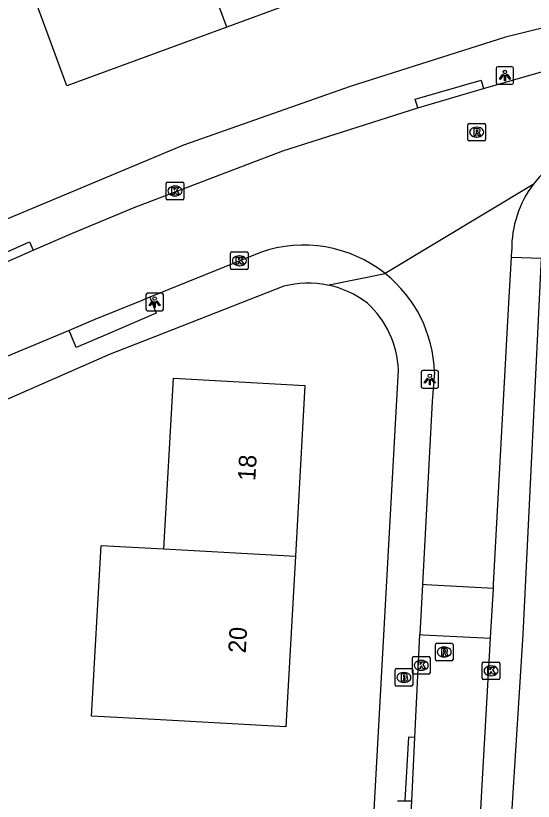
# Model space of a CAD drawing. Extents: x 163010 to 163853, y 382793 to 383982.
# Drawn here: x 163706.58 to 163736.07, y 383656.97 to 383701.77 of the extents above; entities that cross this region are included whole.
import ezdxf

# ---------------------------------------------------------------- set-up
doc = ezdxf.new("R2010")
doc.units = 0
for name, color, linetype in [('IMGEO_Brandkraan', 7, 'Continuous'), ('IMGEO_Kolk', 7, 'Continuous'), ('IMGEO_Lichtpunt', 7, 'Continuous'), ('IMGEO_Pand', 7, 'Continuous'), ('IMGEO_Pand_nummerreeks', 7, 'Continuous'), ('IMGEO_Rijbaan_lokaal_gesloten', 7, 'Continuous'), ('IMGEO_Rijbaan_lokaal_open', 7, 'Continuous'), ('IMGEO_Rioolput', 7, 'Continuous'), ('IMGEO_Voetpad_open', 7, 'Continuous')]:
    doc.layers.add(name, color=color, linetype=linetype)

msp = doc.modelspace()

# ---------------------------------------------------------------- linework, layer by layer
at = {"layer": 'IMGEO_Brandkraan'}
for p, q in [((163728.278, 383664.535), (163729.13, 383664.535)), ((163728.203, 383663.609), (163728.203, 383664.461)), ((163728.691, 383664.315), (163728.716, 383664.315)), ((163729.204, 383664.461), (163729.204, 383663.609)), ((163728.714, 383663.755), (163728.689, 383663.755)), ((163729.13, 383663.535), (163728.278, 383663.535))]:
    msp.add_line(p, q, dxfattribs=at)
for points in [[(163728.278, 383664.535), (163729.13, 383664.535)], [(163728.203, 383663.609), (163728.203, 383664.461)], [(163728.551, 383664.235), (163728.551, 383663.835), (163728.764, 383663.835)], [(163728.782, 383664.235), (163728.551, 383664.235)], [(163728.73, 383664.154), (163728.676, 383664.154), (163728.676, 383664.078)], [(163728.676, 383664.078), (163728.729, 383664.078)], [(163729.204, 383664.461), (163729.204, 383663.609)], [(163728.738, 383664.002), (163728.676, 383664.002), (163728.676, 383663.921)], [(163728.676, 383663.921), (163728.738, 383663.921)], [(163729.13, 383663.535), (163728.278, 383663.535)]]:
    msp.add_lwpolyline(points, dxfattribs=at)
for centre, radius, start, end in [((163728.28, 383664.459), 0.0765, 91.552, 178.448), ((163728.28, 383664.459), 0.0765, 91.552, 178.448), ((163729.128, 383664.459), 0.0765, 1.552, 88.448), ((163729.128, 383664.459), 0.0765, 1.552, 88.448), ((163728.731, 383664.116), 0.0379, 267.8285, 90.9355), ((163728.786, 383664.09), 0.145, 59.4692, 91.5367), ((163728.811, 383664.137), 0.0922, 285.5137, 58.1501), ((163728.816, 383663.945), 0.105, 301.3115, 78.989), ((163728.28, 383663.611), 0.0765, 181.552, 268.448), ((163728.28, 383663.611), 0.0765, 181.552, 268.448), ((163728.739, 383663.961), 0.0404, 269.8759, 90.5077), ((163728.77, 383664.086), 0.251, 268.6676, 293.5347), ((163729.128, 383663.611), 0.0765, 271.552, 358.448), ((163729.128, 383663.611), 0.0765, 271.552, 358.448)]:
    msp.add_arc(centre, radius, start, end, dxfattribs=at)
for centre, major_axis, ratio, start_param, end_param in [((163728.69, 383664.035), (-0.387, 0.002), 0.722429, 4.712389, 7.853982), ((163728.715, 383664.035), (-0.39, 0.002), 0.717154, 1.570796, 4.712389)]:
    msp.add_ellipse(centre, major_axis=major_axis, ratio=ratio, start_param=start_param, end_param=end_param, dxfattribs=at)
at = {"layer": 'IMGEO_Kolk'}
for p, q in [((163715.235, 383692.276), (163716.087, 383692.276)), ((163715.16, 383691.35), (163715.16, 383692.202)), ((163715.648, 383692.056), (163715.673, 383692.056)), ((163716.161, 383692.202), (163716.161, 383691.35)), ((163715.671, 383691.496), (163715.646, 383691.496)), ((163716.087, 383691.276), (163715.235, 383691.276)), ((163718.827, 383687.369), (163718.827, 383688.221)), ((163718.902, 383688.295), (163719.754, 383688.295)), ((163719.828, 383688.221), (163719.828, 383687.369)), ((163719.315, 383688.075), (163719.34, 383688.075)), ((163719.338, 383687.515), (163719.313, 383687.515)), ((163719.754, 383687.295), (163718.902, 383687.295)), ((163729.191, 383664.298), (163729.191, 383665.15)), ((163729.266, 383665.224), (163730.118, 383665.224)), ((163729.679, 383665.004), (163729.704, 383665.004)), ((163730.192, 383665.15), (163730.192, 383664.298)), ((163733.242, 383664.912), (163734.094, 383664.912)), ((163733.167, 383663.986), (163733.167, 383664.838)), ((163733.655, 383664.692), (163733.68, 383664.692)), ((163734.168, 383664.838), (163734.168, 383663.986)), ((163730.118, 383664.224), (163729.266, 383664.224)), ((163729.702, 383664.444), (163729.677, 383664.444)), ((163733.678, 383664.132), (163733.653, 383664.132)), ((163734.094, 383663.912), (163733.242, 383663.912))]:
    msp.add_line(p, q, dxfattribs=at)
for points in [[(163715.235, 383692.276), (163716.087, 383692.276)], [(163715.16, 383691.35), (163715.16, 383692.202)], [(163715.481, 383691.976), (163715.604, 383691.976), (163715.604, 383691.825), (163715.734, 383691.976), (163715.898, 383691.976), (163715.752, 383691.825), (163715.905, 383691.576), (163715.753, 383691.576), (163715.668, 383691.74), (163715.604, 383691.673), (163715.604, 383691.576), (163715.481, 383691.576), (163715.481, 383691.976)], [(163716.161, 383692.202), (163716.161, 383691.35)], [(163716.087, 383691.276), (163715.235, 383691.276)], [(163718.827, 383687.369), (163718.827, 383688.221)], [(163718.902, 383688.295), (163719.754, 383688.295)], [(163719.828, 383688.221), (163719.828, 383687.369)], [(163719.148, 383687.995), (163719.271, 383687.995), (163719.271, 383687.844), (163719.401, 383687.995), (163719.565, 383687.995), (163719.419, 383687.844), (163719.572, 383687.595), (163719.42, 383687.595), (163719.335, 383687.759), (163719.271, 383687.692), (163719.271, 383687.595), (163719.148, 383687.595), (163719.148, 383687.995)], [(163719.754, 383687.295), (163718.902, 383687.295)], [(163729.191, 383664.298), (163729.191, 383665.15)], [(163729.266, 383665.224), (163730.118, 383665.224)], [(163729.512, 383664.924), (163729.635, 383664.924), (163729.635, 383664.773), (163729.765, 383664.924), (163729.929, 383664.924), (163729.783, 383664.773), (163729.936, 383664.524), (163729.784, 383664.524), (163729.699, 383664.688), (163729.635, 383664.621), (163729.635, 383664.524), (163729.512, 383664.524), (163729.512, 383664.924)], [(163730.192, 383665.15), (163730.192, 383664.298)], [(163733.242, 383664.912), (163734.094, 383664.912)], [(163733.167, 383663.986), (163733.167, 383664.838)], [(163733.488, 383664.612), (163733.611, 383664.612), (163733.611, 383664.461), (163733.741, 383664.612), (163733.905, 383664.612), (163733.759, 383664.461), (163733.912, 383664.212), (163733.76, 383664.212), (163733.675, 383664.376), (163733.611, 383664.309), (163733.611, 383664.212), (163733.488, 383664.212), (163733.488, 383664.612)], [(163734.168, 383664.838), (163734.168, 383663.986)], [(163730.118, 383664.224), (163729.266, 383664.224)], [(163734.094, 383663.912), (163733.242, 383663.912)]]:
    msp.add_lwpolyline(points, dxfattribs=at)
for centre, start, end in [((163715.237, 383692.2), 91.552, 178.448), ((163715.237, 383692.2), 91.552, 178.448), ((163716.085, 383692.2), 1.552, 88.448), ((163716.085, 383692.2), 1.552, 88.448), ((163715.237, 383691.352), 181.552, 268.448), ((163715.237, 383691.352), 181.552, 268.448), ((163716.085, 383691.352), 271.552, 358.448), ((163716.085, 383691.352), 271.552, 358.448), ((163718.904, 383688.219), 91.552, 178.448), ((163718.904, 383688.219), 91.552, 178.448), ((163719.752, 383688.219), 1.552, 88.448), ((163719.752, 383688.219), 1.552, 88.448), ((163718.904, 383687.371), 181.552, 268.448), ((163718.904, 383687.371), 181.552, 268.448), ((163719.752, 383687.371), 271.552, 358.448), ((163719.752, 383687.371), 271.552, 358.448), ((163729.268, 383665.148), 91.552, 178.448), ((163729.268, 383665.148), 91.552, 178.448), ((163730.116, 383665.148), 1.552, 88.448), ((163730.116, 383665.148), 1.552, 88.448), ((163733.244, 383664.836), 91.552, 178.448), ((163733.244, 383664.836), 91.552, 178.448), ((163734.092, 383664.836), 1.552, 88.448), ((163734.092, 383664.836), 1.552, 88.448), ((163729.268, 383664.3), 181.552, 268.448), ((163729.268, 383664.3), 181.552, 268.448), ((163730.116, 383664.3), 271.552, 358.448), ((163730.116, 383664.3), 271.552, 358.448), ((163733.244, 383663.988), 181.552, 268.448), ((163733.244, 383663.988), 181.552, 268.448), ((163734.092, 383663.988), 271.552, 358.448), ((163734.092, 383663.988), 271.552, 358.448)]:
    msp.add_arc(centre, 0.0765, start, end, dxfattribs=at)
for centre, major_axis, ratio, start_param, end_param in [((163715.647, 383691.776), (-0.387, 0.002), 0.722429, 4.712389, 7.853982), ((163715.672, 383691.776), (-0.39, 0.002), 0.717154, 1.570796, 4.712389), ((163719.314, 383687.795), (-0.387, 0.002), 0.722429, 4.712389, 7.853982), ((163719.339, 383687.795), (-0.39, 0.002), 0.717154, 1.570796, 4.712389), ((163729.678, 383664.724), (-0.387, 0.002), 0.722429, 4.712389, 7.853982), ((163729.703, 383664.724), (-0.39, 0.002), 0.717154, 1.570796, 4.712389), ((163733.654, 383664.412), (-0.387, 0.002), 0.722429, 4.712389, 7.853982), ((163733.679, 383664.412), (-0.39, 0.002), 0.717154, 1.570796, 4.712389)]:
    msp.add_ellipse(centre, major_axis=major_axis, ratio=ratio, start_param=start_param, end_param=end_param, dxfattribs=at)
at = {"layer": 'IMGEO_Lichtpunt'}
for p, q in [((163733.959, 383698.764), (163733.959, 383697.957)), ((163733.959, 383698.764), (163733.959, 383697.957)), ((163734.861, 383698.859), (163734.053, 383698.859)), ((163734.861, 383698.859), (163734.053, 383698.859)), ((163734.955, 383697.957), (163734.955, 383698.764)), ((163734.955, 383697.957), (163734.955, 383698.764)), ((163734.053, 383697.863), (163734.861, 383697.863)), ((163734.053, 383697.863), (163734.861, 383697.863)), ((163714, 383685.844), (163714, 383685.037)), ((163714, 383685.844), (163714, 383685.037)), ((163714.902, 383685.939), (163714.094, 383685.939)), ((163714.902, 383685.939), (163714.094, 383685.939)), ((163714.996, 383685.037), (163714.996, 383685.844)), ((163714.996, 383685.037), (163714.996, 383685.844)), ((163714.094, 383684.943), (163714.902, 383684.943)), ((163714.094, 383684.943), (163714.902, 383684.943)), ((163730.58, 383681.53), (163729.772, 383681.53)), ((163730.58, 383681.53), (163729.772, 383681.53)), ((163729.678, 383681.435), (163729.678, 383680.628)), ((163729.678, 383681.435), (163729.678, 383680.628)), ((163730.674, 383680.628), (163730.674, 383681.435)), ((163730.674, 383680.628), (163730.674, 383681.435)), ((163729.772, 383680.534), (163730.58, 383680.534)), ((163729.772, 383680.534), (163730.58, 383680.534)), ((163729.149, 383656.972), (163728.341, 383656.972)), ((163729.149, 383656.972), (163728.341, 383656.972))]:
    msp.add_line(p, q, dxfattribs=at)
for points in [[(163734.333, 383698.428), (163734.372, 383698.4), (163734.184, 383698.138), (163734.146, 383698.165), (163734.333, 383698.428)], [(163734.435, 383698.38), (163734.482, 383698.38), (163734.482, 383698.058), (163734.435, 383698.058), (163734.435, 383698.38)], [(163734.545, 383698.4), (163734.583, 383698.427), (163734.77, 383698.165), (163734.731, 383698.137), (163734.545, 383698.4)], [(163714.374, 383685.508), (163714.413, 383685.48), (163714.225, 383685.218), (163714.187, 383685.245), (163714.374, 383685.508)], [(163714.476, 383685.46), (163714.523, 383685.46), (163714.523, 383685.138), (163714.476, 383685.138), (163714.476, 383685.46)], [(163714.586, 383685.48), (163714.624, 383685.507), (163714.811, 383685.245), (163714.772, 383685.217), (163714.586, 383685.48)], [(163730.052, 383681.099), (163730.091, 383681.071), (163729.903, 383680.809), (163729.865, 383680.836), (163730.052, 383681.099)], [(163730.154, 383681.051), (163730.201, 383681.051), (163730.201, 383680.729), (163730.154, 383680.729), (163730.154, 383681.051)], [(163730.264, 383681.071), (163730.302, 383681.098), (163730.489, 383680.836), (163730.45, 383680.808), (163730.264, 383681.071)]]:
    msp.add_lwpolyline(points, dxfattribs=at)
for centre in [(163734.458, 383698.562), (163714.499, 383685.642), (163730.177, 383681.233)]:
    msp.add_circle(centre, 0.0994, dxfattribs=at)
for centre, start, end in [((163734.053, 383698.764), 90, 180), ((163734.053, 383698.764), 90, 180), ((163734.861, 383698.764), 0, 90), ((163734.861, 383698.764), 0, 90), ((163734.053, 383697.957), 180, 270), ((163734.053, 383697.957), 180, 270), ((163734.861, 383697.957), 270, 0), ((163734.861, 383697.957), 270, 360), ((163714.094, 383685.844), 90, 180), ((163714.094, 383685.844), 90, 180), ((163714.902, 383685.844), 0, 90), ((163714.902, 383685.844), 0, 90), ((163714.094, 383685.037), 180, 270), ((163714.094, 383685.037), 180, 270), ((163714.902, 383685.037), 270, 0), ((163714.902, 383685.037), 270, 360), ((163729.772, 383681.435), 90, 180), ((163729.772, 383681.435), 90, 180), ((163730.58, 383681.435), 0, 90), ((163730.58, 383681.435), 0, 90), ((163729.772, 383680.628), 180, 270), ((163729.772, 383680.628), 180, 270), ((163730.58, 383680.628), 270, 0), ((163730.58, 383680.628), 270, 360)]:
    msp.add_arc(centre, 0.0946, start, end, dxfattribs=at)
at = {"layer": 'IMGEO_Pand'}
for points in [[(163716.009, 383708.177), (163725.119, 383711.534), (163725.99, 383709.17), (163727.719, 383704.478), (163718.608, 383701.121)], [(163718.608, 383701.121), (163709.497, 383697.764), (163707.768, 383702.456), (163706.897, 383704.82), (163716.009, 383708.177)], [(163718.608, 383701.121), (163716.009, 383708.177)], [(163715.032, 383671.36), (163715.57, 383681.091), (163723.057, 383680.678), (163722.52, 383670.95)], [(163722.52, 383670.95), (163721.982, 383661.221), (163714.495, 383661.634), (163710.906, 383661.832), (163711.443, 383671.557), (163715.032, 383671.36)], [(163715.032, 383671.36), (163722.52, 383670.95)]]:
    msp.add_lwpolyline(points, dxfattribs=at)
at = {"layer": 'IMGEO_Rijbaan_lokaal_gesloten'}
for points in [[(163733.24, 383697.62), (163736.8, 383698.643)], [(163729.489, 383696.524), (163733.24, 383697.62)], [(163707.584, 383688.394), (163709.82, 383689.369), (163713.328, 383690.841), (163721.812, 383694.062), (163729.489, 383696.524)], [(163736.074, 383692.151), (163727.639, 383687.061)], [(163704.115, 383686.875), (163707.584, 383688.394)], [(163720.526, 383688.268), (163714.221, 383685.711)], [(163734.826, 383688.005), (163734.847, 383688.399)], [(163733.803, 383669.109), (163733.816, 383669.344), (163734.666, 383685.045), (163734.826, 383688.005)], [(163714.221, 383685.711), (163713.724, 383685.51), (163711.094, 383684.443), (163709.621, 383683.828)], [(163709.621, 383683.828), (163702.604, 383680.899)], [(163730.44, 383681.443), (163730.318, 383679.771), (163729.756, 383669.327)], [(163729.324, 383660.608), (163729.615, 383666.481)], [(163732.231, 383640.139), (163733.141, 383657.562), (163733.641, 383666.282)], [(163729.145, 383656.987), (163729.324, 383660.608)], [(163728.163, 383638.537), (163728.163, 383640.542), (163729.145, 383656.987)]]:
    msp.add_lwpolyline(points, dxfattribs=at)
for centre, radius, start, end in [((163740.902, 383688.496), 6.055, 102.6549, 142.8702), ((163740.898, 383688.497), 6.051, 142.8547, 180.9272), ((163722.992, 383681.238), 7.45, 51.4095, 109.329), ((163722.99, 383681.236), 7.453, 1.5926, 51.4069)]:
    msp.add_arc(centre, radius, start, end, dxfattribs=at)
at = {"layer": 'IMGEO_Rijbaan_lokaal_open'}
for points in [[(163729.756, 383669.327), (163729.615, 383666.481)], [(163733.803, 383669.109), (163729.96, 383669.316), (163729.756, 383669.327)], [(163733.641, 383666.282), (163733.66, 383666.608), (163733.803, 383669.109)], [(163729.615, 383666.481), (163729.797, 383666.472), (163733.641, 383666.282)]]:
    msp.add_lwpolyline(points, dxfattribs=at)
at = {"layer": 'IMGEO_Rioolput'}
for p, q in [((163732.35, 383694.703), (163732.35, 383695.555)), ((163732.425, 383695.629), (163733.277, 383695.629)), ((163732.838, 383695.409), (163732.863, 383695.409)), ((163733.351, 383695.555), (163733.351, 383694.703)), ((163733.277, 383694.629), (163732.425, 383694.629)), ((163732.861, 383694.849), (163732.836, 383694.849)), ((163730.5, 383665.056), (163730.5, 383665.908)), ((163730.575, 383665.982), (163731.427, 383665.982)), ((163731.501, 383665.908), (163731.501, 383665.056)), ((163730.988, 383665.762), (163731.013, 383665.762)), ((163731.427, 383664.982), (163730.575, 383664.982)), ((163731.011, 383665.202), (163730.986, 383665.202))]:
    msp.add_line(p, q, dxfattribs=at)
for points in [[(163732.35, 383694.703), (163732.35, 383695.555)], [(163732.425, 383695.629), (163733.277, 383695.629)], [(163733.351, 383695.555), (163733.351, 383694.703)], [(163732.939, 383695.327), (163732.687, 383695.329), (163732.687, 383694.929)], [(163732.687, 383694.929), (163732.811, 383694.929), (163732.811, 383695.091), (163732.822, 383695.091)], [(163732.865, 383695.248), (163732.811, 383695.248), (163732.811, 383695.167)], [(163732.811, 383695.167), (163732.863, 383695.167)], [(163732.869, 383695.062), (163732.94, 383694.929), (163733.08, 383694.929), (163733.015, 383695.055)], [(163733.277, 383694.629), (163732.425, 383694.629)], [(163730.5, 383665.056), (163730.5, 383665.908)], [(163730.575, 383665.982), (163731.427, 383665.982)], [(163731.501, 383665.908), (163731.501, 383665.056)], [(163731.089, 383665.68), (163730.837, 383665.682), (163730.837, 383665.282)], [(163730.837, 383665.282), (163730.961, 383665.282), (163730.961, 383665.444), (163730.972, 383665.444)], [(163731.015, 383665.601), (163730.961, 383665.601), (163730.961, 383665.52)], [(163730.961, 383665.52), (163731.013, 383665.52)], [(163731.019, 383665.415), (163731.09, 383665.282), (163731.23, 383665.282), (163731.165, 383665.408)], [(163731.427, 383664.982), (163730.575, 383664.982)]]:
    msp.add_lwpolyline(points, dxfattribs=at)
for centre, radius, start, end in [((163732.427, 383695.553), 0.0765, 91.552, 178.448), ((163732.427, 383695.553), 0.0765, 91.552, 178.448), ((163733.275, 383695.553), 0.0765, 1.552, 88.448), ((163733.275, 383695.553), 0.0765, 1.552, 88.448), ((163732.821, 383695.038), 0.0533, 26.0293, 88.6989), ((163732.847, 383695.356), 0.19, 274.7715, 282.9687), ((163732.871, 383695.152), 0.0964, 77.0061, 93.1865), ((163732.885, 383695.209), 0.0378, 276.6634, 79.6772), ((163732.938, 383695.217), 0.109, 350.3612, 89.416), ((163732.936, 383695.217), 0.112, 277.5842, 350.9817), ((163732.92, 383695.002), 0.108, 29.5134, 73.7905), ((163732.427, 383694.705), 0.0765, 181.552, 268.448), ((163732.427, 383694.705), 0.0765, 181.552, 268.448), ((163733.275, 383694.705), 0.0765, 271.552, 358.448), ((163733.275, 383694.705), 0.0765, 271.552, 358.448), ((163730.577, 383665.906), 0.0765, 91.552, 178.448), ((163730.577, 383665.906), 0.0765, 91.552, 178.448), ((163731.425, 383665.906), 0.0765, 1.552, 88.448), ((163731.425, 383665.906), 0.0765, 1.552, 88.448), ((163730.971, 383665.391), 0.0533, 26.0293, 88.6989), ((163730.997, 383665.709), 0.19, 274.7715, 282.9687), ((163731.021, 383665.505), 0.0964, 77.0061, 93.1865), ((163731.035, 383665.562), 0.0378, 276.6634, 79.6772), ((163731.088, 383665.57), 0.109, 350.3612, 89.416), ((163731.086, 383665.57), 0.112, 277.5842, 350.9817), ((163731.07, 383665.355), 0.108, 29.5134, 73.7905), ((163730.577, 383665.058), 0.0765, 181.552, 268.448), ((163730.577, 383665.058), 0.0765, 181.552, 268.448), ((163731.425, 383665.058), 0.0765, 271.552, 358.448), ((163731.425, 383665.058), 0.0765, 271.552, 358.448)]:
    msp.add_arc(centre, radius, start, end, dxfattribs=at)
for centre, major_axis, ratio, start_param, end_param in [((163732.837, 383695.129), (-0.387, 0.002), 0.722429, 4.712389, 7.853982), ((163732.862, 383695.129), (-0.39, 0.002), 0.717154, 1.570796, 4.712389), ((163730.987, 383665.482), (-0.387, 0.002), 0.722429, 4.712389, 7.853982), ((163731.012, 383665.482), (-0.39, 0.002), 0.717154, 1.570796, 4.712389)]:
    msp.add_ellipse(centre, major_axis=major_axis, ratio=ratio, start_param=start_param, end_param=end_param, dxfattribs=at)
at = {"layer": 'IMGEO_Voetpad_open'}
for points in [[(163758.76, 383706.205), (163749.303, 383704.247), (163739.247, 383701.732), (163736.888, 383701.142), (163734.495, 383700.543), (163725.643, 383697.736), (163716.142, 383694.393), (163705.239, 383689.821), (163690.626, 383683.142), (163687.275, 383681.848)], [(163729.489, 383696.524), (163729.349, 383697.004), (163733.1, 383698.099), (163733.24, 383697.62)], [(163704.115, 383686.875), (163703.911, 383687.331), (163707.368, 383688.878), (163707.584, 383688.394)], [(163736.517, 383687.948), (163735.474, 383666.477), (163733.801, 383640.03)], [(163734.826, 383688.005), (163736.517, 383687.948)], [(163724.358, 383686.41), (163727.639, 383687.061)], [(163721.859, 383686.342), (163714.541, 383683.473), (163711.971, 383682.466), (163699.188, 383676.864)], [(163714.221, 383685.711), (163714.594, 383684.81), (163711.674, 383683.559), (163710.032, 383682.855), (163709.621, 383683.828)], [(163726.037, 383638.92), (163728.393, 383681.575)], [(163729.324, 383660.608), (163728.958, 383660.628), (163728.75, 383657.009), (163729.145, 383656.987)]]:
    msp.add_lwpolyline(points, dxfattribs=at)
for centre, radius, start, end in [((163723.255, 383680.988), 5.533, 78.5019, 104.6154), ((163723.253, 383680.979), 5.542, 52.4325, 78.4975), ((163722.924, 383681.346), 5.473, 2.402, 47.3606)]:
    msp.add_arc(centre, radius, start, end, dxfattribs=at)

# ---------------------------------------------------------------- texts
at = {"layer": 'IMGEO_Pand_nummerreeks'}
for s, p in [('18', (163720.232, 383675.222)), ('20', (163719.689, 383665.402))]:
    msp.add_text(s, height=1, rotation=86.8376, dxfattribs=at).set_placement(p)

doc.saveas('drawing.dxf')
